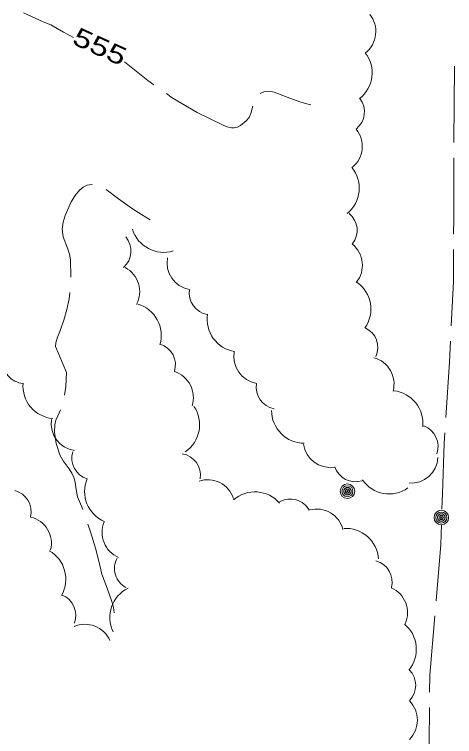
# Model space of a CAD drawing. Extents: x 2361284 to 2366480, y 6976556 to 6985346.
# Drawn here: x 2365594.8 to 2365710, y 6981074 to 6981262.9 of the extents above; entities that cross this region are included whole.
import ezdxf
from ezdxf.enums import TextEntityAlignment as Align

# ---------------------------------------------------------------- set-up
doc = ezdxf.new("R2010")
doc.units = 0
doc.header["$LTSCALE"] = 1.9
for name, color, linetype, lineweight in [('12', 7, 'Continuous', 13), ('15', 7, 'Continuous', 13), ('16', 7, 'Continuous', 13), ('20', 7, 'Continuous', 13), ('22', 7, 'Continuous', 13), ('4', 7, 'Continuous', 13)]:
    doc.layers.add(name, color=color, linetype=linetype, lineweight=lineweight)

msp = doc.modelspace()

# ---------------------------------------------------------------- linework, layer by layer
at = {"layer": '12'}
msp.add_lwpolyline([(2365610.275, 6981256.937), (2365607.712, 6981258.343), (2365604.373, 6981260.201), (2365602.396, 6981260.972), (2365597.183, 6981263.374)], dxfattribs=at)
at = {"layer": '15'}
msp.add_line((2365709.871, 6981229.423), (2365710.031, 6981249.426), dxfattribs=at)
for points in [[(2365709.79, 6981205.421), (2365709.81, 6981209.591), (2365709.839, 6981225.422)], [(2365709.168, 6981181.434), (2365709.737, 6981193.09), (2365709.778, 6981201.421)], [(2365707.745, 6981157.479), (2365708.708, 6981171.928), (2365708.976, 6981177.442)], [(2365706.743, 6981133.499), (2365706.865, 6981137.51), (2365707.289, 6981150.774), (2365707.473, 6981153.487)], [(2365705.211, 6981109.553), (2365706.461, 6981124.245), (2365706.621, 6981129.496)], [(2365703.508, 6981085.624), (2365703.536, 6981090.085), (2365704.869, 6981105.569)], [(2365703.946, 6981061.637), (2365703.405, 6981072.353), (2365703.476, 6981081.624)]]:
    msp.add_lwpolyline(points, dxfattribs=at)
at = {"layer": '16'}
for centre, radius, start, end in [((2365682.295, 6981258.494), 7.134, 308.51464, 38.51464), ((2365679.9, 6981247.664), 8.556, 307.87847, 37.87847), ((2365680.752, 6981237.47), 5.701, 307.87847, 37.87847), ((2365678.752, 6981228.437), 7.134, 309.15422, 39.15422), ((2365676.527, 6981217.507), 8.556, 309.15422, 39.15422), ((2365678.84, 6981206.469), 5.701, 320.95628, 50.95628), ((2365633.913, 6981209.252), 8.556, 197.05985, 287.05985), ((2365619.648, 6981201.051), 5.701, 310.68839, 40.68839), ((2365678.781, 6981197.312), 7.134, 320.95628, 50.95628), ((2365641.909, 6981197.99), 7.134, 169.47155, 259.47155), ((2365620.485, 6981190.397), 7.134, 332.24113, 62.24113), ((2365679.582, 6981185.847), 8.556, 324.79623, 54.79623), ((2365646.299, 6981190.064), 5.701, 170.61971, 260.61971), ((2365624.715, 6981178.978), 8.556, 343.53207, 73.53207), ((2365653.844, 6981183.168), 8.556, 170.70879, 260.70879), ((2365684.258, 6981175.778), 5.701, 335.42766, 65.42766), ((2365631.276, 6981171.256), 5.701, 342.23781, 72.23781), ((2365659.419, 6981173.429), 7.134, 169.99806, 259.99806), ((2365597.612, 6981172.061), 5.701, 174.79861, 264.79861), ((2365687.057, 6981166.246), 7.134, 344.9083, 74.9083), ((2365634.545, 6981162.702), 7.134, 342.23781, 72.23781), ((2365605.639, 6981165.721), 8.556, 174.79861, 264.79861), ((2365663.812, 6981165.395), 5.701, 169.99806, 259.99806), ((2365693.183, 6981155.984), 8.556, 353.79105, 83.79105), ((2365634.75, 6981155.583), 8.556, 304.21508, 34.21508), ((2365670.691, 6981159.323), 8.556, 180.1349, 270.1349), ((2365611.598, 6981155.878), 7.134, 171.42762, 261.42762), ((2365700.006, 6981149.934), 5.701, 340.03822, 70.03822), ((2365677.526, 6981151.546), 7.134, 188.54621, 278.54621), ((2365615.547, 6981146.876), 5.701, 163.32941, 253.32941), ((2365637.841, 6981142.357), 5.701, 351.03658, 81.03658), ((2365698.566, 6981147.429), 7.134, 266.38519, 356.38519), ((2365684.119, 6981146.369), 5.701, 197.93796, 287.93796), ((2365621.763, 6981138.126), 8.556, 157.01569, 247.01569), ((2365645.419, 6981134.064), 7.134, 18.55096, 108.55096), ((2365692.912, 6981146.057), 8.556, 215.02777, 305.02777), ((2365593.541, 6981132.838), 5.701, 346.11349, 76.11349), ((2365657.787, 6981129.465), 8.556, 40.91079, 130.91079), ((2365667.025, 6981130.45), 5.701, 29.12021, 119.12021), ((2365673.919, 6981126.404), 7.134, 14.54277, 104.54277), ((2365597.38, 6981124.525), 7.134, 346.11349, 76.11349), ((2365624.905, 6981127.423), 7.134, 157.01569, 247.01569), ((2365681.576, 6981119.929), 8.556, 3.73086, 93.73086), ((2365599.735, 6981115.157), 8.556, 330.54779, 60.54779), ((2365626.737, 6981117.988), 5.701, 151.72354, 241.72354), ((2365687.979, 6981114.459), 5.701, 344.99707, 74.99707), ((2365628.388, 6981105.183), 8.556, 116.22421, 206.22421), ((2365690.598, 6981106.4), 7.134, 336.39941, 66.39941), ((2365605.221, 6981105.719), 5.701, 339.02111, 69.02111), ((2365613.333, 6981096.25), 7.134, 23.97526, 113.97526), ((2365691.47, 6981096.831), 8.556, 320.28749, 50.28749), ((2365694.153, 6981087.401), 5.701, 315.18412, 45.18412), ((2365693.173, 6981078.296), 7.134, 315.18412, 45.18412)]:
    msp.add_arc(centre, radius, start, end, dxfattribs=at)
at = {"layer": '20'}
for points in [[(2365615.171, 6981218.452), (2365615.141, 6981218.452), (2365613.903, 6981218.3), (2365612.798, 6981217.789), (2365611.845, 6981216.99), (2365610.699, 6981215.549), (2365609.735, 6981213.88), (2365608.088, 6981210.334), (2365607.565, 6981208.559), (2365607.332, 6981206.757), (2365607.621, 6981204.749), (2365608.75, 6981201.75), (2365609.264, 6981200.235), (2365609.509, 6981198.707), (2365609.602, 6981194.178)], [(2365630.39, 6981209.166), (2365628.056, 6981210.594), (2365625.762, 6981212.062), (2365622.076, 6981214.737), (2365618.873, 6981217.117)], [(2365609.36, 6981190.185), (2365609.145, 6981188.553), (2365608.522, 6981185.727), (2365607.789, 6981182.95), (2365606.697, 6981179.98), (2365606.121, 6981178.504), (2365605.684, 6981177.02), (2365605.633, 6981176.049), (2365608.429, 6981169.245), (2365608.314, 6981165.604), (2365607.975, 6981163.311)], [(2365606.872, 6981159.49), (2365606.176, 6981157.964), (2365605.706, 6981156.789), (2365605.418, 6981155.596), (2365605.326, 6981153.655), (2365605.775, 6981150.658), (2365606.734, 6981147.727), (2365607.588, 6981146.175), (2365609.169, 6981144.04), (2365609.889, 6981142.947), (2365610.41, 6981141.772), (2365610.702, 6981140.535), (2365610.96, 6981138.628), (2365611.388, 6981136.762), (2365612.382, 6981134.292), (2365612.74, 6981133.385)], [(2365614.066, 6981129.616), (2365614.746, 6981127.553), (2365616.056, 6981123.275), (2365616.919, 6981119.903), (2365617.761, 6981116.531), (2365619.135, 6981112.834), (2365620.45, 6981109.107), (2365620.743, 6981107.759), (2365620.966, 6981106.391)]]:
    msp.add_lwpolyline(points, dxfattribs=at)
at = {"layer": '22'}
for points in [[(2365631.354, 6981244.518), (2365629.733, 6981245.663), (2365623.626, 6981250.525)], [(2365657.209, 6981238.932), (2365656.746, 6981237.068), (2365656.277, 6981235.983), (2365655.535, 6981235.086), (2365653.997, 6981233.872), (2365653.181, 6981233.444), (2365652.322, 6981233.256), (2365651.612, 6981233.289), (2365650.52, 6981233.529), (2365649.465, 6981233.949), (2365642.643, 6981237.324), (2365636.136, 6981241.163), (2365634.626, 6981242.219)], [(2365672.456, 6981239.257), (2365671.003, 6981239.624), (2365669.559, 6981240.04), (2365666.186, 6981241.309), (2365662.844, 6981242.637), (2365661.912, 6981242.828), (2365661.182, 6981242.851), (2365660.083, 6981242.661), (2365659.157, 6981242.272)]]:
    msp.add_lwpolyline(points, dxfattribs=at)
at = {"layer": '4'}
for centre, radius in [((2365681.997, 6981138.204), 1.9), ((2365681.997, 6981138.204), 1.442), ((2365681.997, 6981138.204), 0.539), ((2365681.997, 6981138.204), 0.192), ((2365706.564, 6981131.317), 1.9), ((2365706.564, 6981131.317), 1.442), ((2365706.564, 6981131.317), 0.539), ((2365706.564, 6981131.317), 0.192)]:
    msp.add_circle(centre, radius, dxfattribs=at)
for centre, start, end in [((2365681.997, 6981138.204), 174.71552, 185.96556), ((2365681.997, 6981138.204), 163.46611, 174.71615), ((2365681.997, 6981138.204), 152.21535, 163.46538), ((2365681.997, 6981138.204), 140.96646, 152.21649), ((2365681.997, 6981138.204), 129.71376, 140.96379), ((2365681.997, 6981138.204), 118.46406, 129.71409), ((2365681.997, 6981138.204), 107.21593, 118.46597), ((2365681.997, 6981138.204), 95.96582, 107.21585), ((2365681.997, 6981138.204), 84.71553, 95.96557), ((2365681.997, 6981138.204), 73.46552, 84.71555), ((2365681.997, 6981138.204), 62.21535, 73.46538), ((2365681.997, 6981138.204), 50.96397, 62.214), ((2365681.997, 6981138.204), 39.71588, 50.96591), ((2365681.997, 6981138.204), 28.46656, 39.7166), ((2365681.997, 6981138.204), 17.21479, 28.46483), ((2365681.997, 6981138.204), 5.96345, 17.21348), ((2365681.997, 6981138.204), 354.71553, 5.96557), ((2365681.997, 6981138.204), 185.96287, 197.21291), ((2365681.997, 6981138.204), 197.21479, 208.46483), ((2365681.997, 6981138.204), 208.46822, 219.71826), ((2365681.997, 6981138.204), 219.71376, 230.96379), ((2365681.997, 6981138.204), 230.96397, 242.214), ((2365681.997, 6981138.204), 242.21812, 253.46815), ((2365681.997, 6981138.204), 253.46258, 264.71261), ((2365681.997, 6981138.204), 264.71553, 275.96557), ((2365681.997, 6981138.204), 275.96582, 287.21585), ((2365681.997, 6981138.204), 287.21593, 298.46597), ((2365681.997, 6981138.204), 298.46406, 309.71409), ((2365681.997, 6981138.204), 309.71589, 320.96592), ((2365681.997, 6981138.204), 320.96646, 332.21649), ((2365681.997, 6981138.204), 332.21419, 343.46422), ((2365681.997, 6981138.204), 343.46611, 354.71615), ((2365706.564, 6981131.317), 174.71552, 185.96556), ((2365706.564, 6981131.317), 163.46611, 174.71615), ((2365706.564, 6981131.317), 185.96287, 197.21291), ((2365706.564, 6981131.317), 152.21535, 163.46538), ((2365706.564, 6981131.317), 197.21479, 208.46483), ((2365706.564, 6981131.317), 140.96646, 152.21649), ((2365706.564, 6981131.317), 208.46822, 219.71826), ((2365706.564, 6981131.317), 129.71376, 140.96379), ((2365706.564, 6981131.317), 219.71376, 230.96379), ((2365706.564, 6981131.317), 118.46406, 129.71409), ((2365706.564, 6981131.317), 107.21593, 118.46597), ((2365706.564, 6981131.317), 95.96582, 107.21585), ((2365706.564, 6981131.317), 84.71553, 95.96557), ((2365706.564, 6981131.317), 73.46552, 84.71555), ((2365706.564, 6981131.317), 62.21535, 73.46538), ((2365706.564, 6981131.317), 50.96397, 62.214), ((2365706.564, 6981131.317), 39.71588, 50.96591), ((2365706.564, 6981131.317), 309.71589, 320.96592), ((2365706.564, 6981131.317), 28.46656, 39.7166), ((2365706.564, 6981131.317), 320.96646, 332.21649), ((2365706.564, 6981131.317), 17.21479, 28.46483), ((2365706.564, 6981131.317), 332.21419, 343.46422), ((2365706.564, 6981131.317), 5.96345, 17.21348), ((2365706.564, 6981131.317), 343.46611, 354.71615), ((2365706.564, 6981131.317), 354.71553, 5.96557), ((2365706.564, 6981131.317), 230.96397, 242.214), ((2365706.564, 6981131.317), 242.21812, 253.46815), ((2365706.564, 6981131.317), 253.46258, 264.71261), ((2365706.564, 6981131.317), 264.71553, 275.96557), ((2365706.564, 6981131.317), 275.96582, 287.21585), ((2365706.564, 6981131.317), 287.21593, 298.46597), ((2365706.564, 6981131.317), 298.46406, 309.71409)]:
    msp.add_arc(centre, 0.973, start, end, dxfattribs=at)

# ---------------------------------------------------------------- texts
at = {"layer": '12', "width": 1.35}
msp.add_text(' 555 ', height=4.8, rotation=335.368, dxfattribs=at).set_placement((2365616.214, 6981252.381), align=Align.CENTER)

doc.saveas('drawing.dxf')
